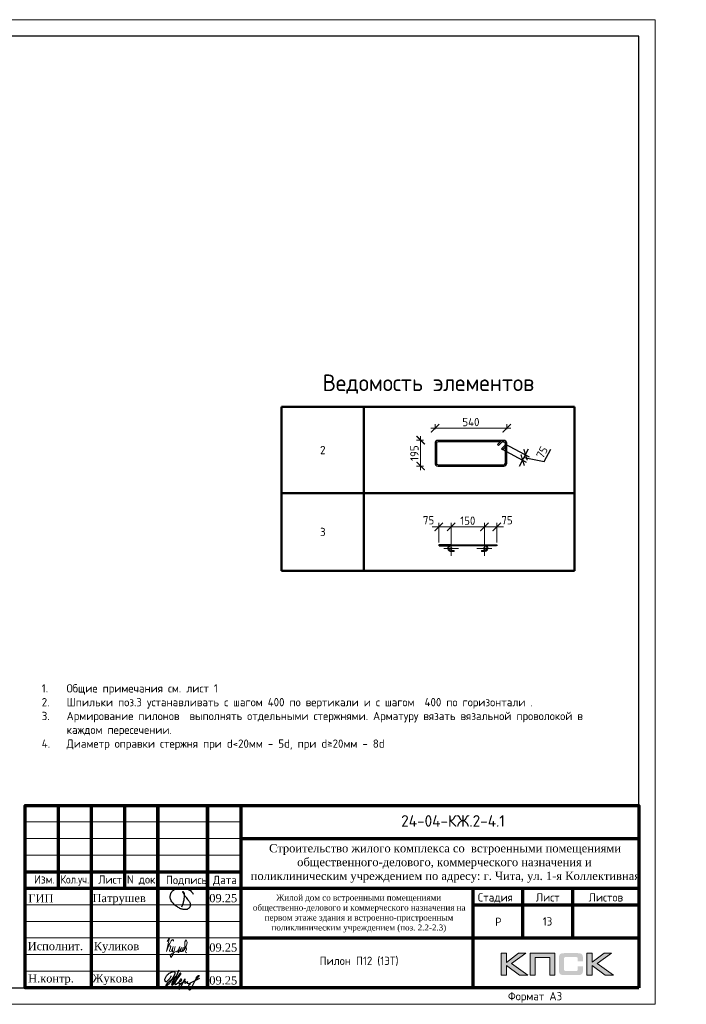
# Model space of a CAD drawing. Header units: millimetres. Extents: x 263826 to 1718326, y -423071 to 70137.
# Tile 449 of 486: x 1026820 to 1046923, y -140136 to -110436. Entities that reach past the tile are written whole.
import ezdxf
from ezdxf.enums import TextEntityAlignment as Align

# ---------------------------------------------------------------- set-up
doc = ezdxf.new("R2010")
doc.units = ezdxf.units.MM
doc.linetypes.add('CENTER2', pattern=[28.575, 19.05, -3.175, 3.175, -3.175])
doc.linetypes.add('GOST2.303 4', pattern=[7, 5, -2, 0])
for name, color, linetype in [('PDF7_Text', 7, 'Continuous'), ('PDF8_Text', 7, 'Continuous'), ('Рамка печать', 7, 'Continuous'), ('ТОЛСТЫЕ_ОСНОВНЫЕ', 6, 'Continuous')]:
    doc.layers.add(name, color=color, linetype=linetype)
for name, color, linetype, lineweight in [('Арм_шпильки', 143, 'Continuous', 18), ('Выноски', 20, 'Continuous', 20), ('Каркасы ригель', 3, 'Continuous', 0), ('Осевая', 10, 'CENTER2', 20), ('подоснова', 151, 'Continuous', 5), ('поз.', 2, 'Continuous', 25), ('размер', 1, 'Continuous', 25), ('РАЗМЕРЫ', 1, 'Continuous', 9), ('Рамка', 7, 'Continuous', 70), ('Текст', 7, 'Continuous', 25), ('ТОНКИЕ', 7, 'Continuous', 9)]:
    doc.layers.add(name, color=color, linetype=linetype, lineweight=lineweight)
doc.styles.add('GOST 2.304', font='CS_Gost2304.shx')
doc.styles.add('GOST-2.304_Type-B', font='GOST_Common.ttf')
doc.styles.add('PDF Times New Roman', font='times.ttf')
doc.styles.add('style1', font='GOST_Common.ttf', dxfattribs={"height": 500})
doc.styles.add('ГОСТ', font='GOST_Common.ttf')
doc.dimstyles.new('мой', dxfattribs={"dimscale": 100, "dimtxt": 2.5, "dimasz": 2.5, "dimexe": 1.25, "dimexo": 0.625, "dimtad": 1, "dimdec": 0, "dimtxsty": 'GOST-2.304_Type-B', "dimblk": 'ARCHTICK', "dimcen": 2.5, "dimdle": 2, "dimaunit": 1, "dimadec": 1, "dimazin": 2, "dimtfac": 1, "dimtdec": 0, "dimtmove": 1, "dimatfit": 3, "dimfxl": 1, "dimtfill": 1, "dimlwd": -1, "dimlwe": -1, "dimarcsym": 0})
doc.dimstyles.new('мой 25', dxfattribs={"dimscale": 100, "dimtxt": 2.5, "dimasz": 2.5, "dimexe": 1.25, "dimexo": 0.625, "dimtad": 1, "dimdec": 0, "dimlfac": 0.5, "dimtxsty": 'GOST-2.304_Type-B', "dimblk": 'ARCHTICK', "dimcen": 2.5, "dimdle": 1.25, "dimaunit": 1, "dimadec": 1, "dimazin": 2, "dimtfac": 1, "dimtdec": 0, "dimtmove": 1, "dimatfit": 3, "dimfxl": 6, "dimfxlon": 1, "dimtfill": 1, "dimlwd": -1, "dimlwe": -1, "dimarcsym": 0})
doc.dimstyles.new('СПДС', dxfattribs={"dimscale": 100, "dimtxt": 2.5, "dimasz": 2.5, "dimexe": 1.25, "dimexo": 0, "dimtad": 1, "dimdec": 0, "dimtxsty": 'GOST-2.304_Type-B', "dimblk": 'ARCHTICK', "dimcen": 2.5, "dimdle": 2, "dimadec": 0, "dimazin": 2, "dimtfac": 0.75, "dimtdec": 0, "dimtmove": 1, "dimatfit": 3, "dimfxl": 1, "dimtolj": 1, "dimarcsym": 1})

# ---------------------------------------------------------------- blocks, each defined once
blk = doc.blocks.new('11')
at = {"layer": 'Выноски'}
for p, q in [((47885, 66608), (47944, 66700)), ((47944, 66700), (47962, 66737)), ((47962, 66737), (47989, 66781)), ((47989, 66781), (48016, 66806)), ((48016, 66806), (48038, 66823)), ((48038, 66823), (48060, 66786)), ((48060, 66786), (48058, 66769))]:
    blk.add_line(p, q, dxfattribs=at)
blk.add_lwpolyline([(47863, 66761), (47937, 66865), (47843, 66458), (47885, 66564), (47905, 66616), (47954, 66628), (47979, 66606), (47957, 66539), (47937, 66487), (47947, 66458), (47991, 66470), (48051, 66611), (48041, 66569), (48023, 66505), (48023, 66448), (48065, 66448), (48090, 66529), (48110, 66608), (48043, 66369), (47972, 66275), (47954, 66344), (47991, 66389), (48078, 66431), (48142, 66470), (48154, 66441), (48204, 66512), (48246, 66606), (48209, 66455), (48204, 66418), (48295, 66574), (48265, 66463), (48265, 66455), (48312, 66453), (48342, 66529), (48347, 66584), (48337, 66465), (48349, 66453), (48401, 66569), (48443, 66616), (48461, 66678), (48466, 66727), (48436, 66811), (48399, 66754), (48399, 66618), (48389, 66549), (48374, 66507), (48416, 66564), (48441, 66576), (48451, 66524), (48433, 66482), (48419, 66453), (48424, 66428), (48458, 66421)], dxfattribs=at)
blk = doc.blocks.new('яяя')
at = {"lineweight": 30}
for points in [[(345424, 110432), (345425, 110410), (345424, 110397), (345417, 110379), (345406, 110350), (345390, 110319), (345357, 110275), (345310, 110221), (345265, 110176), (345198, 110110), (345161, 110077), (345133, 110066), (345116, 110066), (345102, 110075), (345090, 110091), (345082, 110115), (345074, 110146), (345066, 110182), (345064, 110206), (345067, 110234), (345077, 110278), (345095, 110320), (345114, 110361), (345134, 110395), (345159, 110428), (345195, 110469), (345228, 110506), (345284, 110560), (345331, 110595), (345379, 110625), (345435, 110648), (345486, 110670), (345532, 110686), (345573, 110696), (345605, 110698), (345621, 110695), (345635, 110687), (345648, 110671), (345656, 110649), (345659, 110625), (345659, 110583), (345656, 110553), (345647, 110523), (345635, 110489), (345387, 110033), (345349, 109985), (345311, 109948), (345247, 109889), (345209, 109858), (345192, 109844), (345180, 109837), (345157, 109833), (345150, 109835), (345140, 109842), (345135, 109856), (345138, 109881), (345148, 109892), (345183, 109930), (345267, 110024), (345343, 110105), (345455, 110213), (345617, 110343), (345775, 110456), (345811, 110526), (345838, 110607), (345890, 110740), (345902, 110771), (345698, 110295), (345672, 110226), (345626, 110132), (345572, 110032), (345518, 109953), (345481, 109918), (345497, 110001), (345567, 110147), (345655, 110301), (345760, 110442)], [(345481, 109918), (345476, 109896), (345475, 109874), (345485, 109861), (345506, 109866), (345539, 109891), (345632, 109983), (345968, 110450), (346022, 110527), (346029, 110560), (346027, 110579), (346026, 110590), (346010, 110605), (345993, 110609), (345975, 110601), (345962, 110584), (345954, 110562), (345857, 110421), (345783, 110292), (345741, 110183), (345701, 110079), (345665, 109985), (345660, 109952), (345666, 109929), (345669, 109915), (345682, 109910), (345702, 109914), (345735, 109941), (345846, 110007), (346065, 110160), (346075, 110193), (346070, 110217), (346066, 110236), (346052, 110241), (346030, 110241), (346007, 110228), (345978, 110203), (345960, 110164), (345892, 110010), (345895, 109986), (345904, 109966), (345925, 109964), (345969, 109968), (346045, 110000), (346218, 110114), (346261, 110154), (346280, 110184), (346282, 110210), (346278, 110225), (346263, 110229), (346241, 110222), (346220, 110198), (346162, 110049), (345989, 109904), (345932, 109849), (345906, 109805), (345891, 109739), (345890, 109690), (345899, 109652), (345924, 109647), (345956, 109655), (345980, 109674), (346058, 109838), (346158, 110046), (346261, 110098), (346314, 110120), (346292, 110079), (346269, 110036), (346261, 110008), (346267, 109998), (346293, 109998), (346363, 110039), (346445, 110095), (346421, 110068), (346414, 110040), (346407, 110011), (346416, 109990), (346466, 109972), (346509, 109977), (346574, 109984), (347172, 110293)], [(346586, 109971), (346543, 109917), (346509, 109873), (346489, 109825), (346475, 109767), (346472, 109710), (346478, 109675), (346485, 109641), (346501, 109621), (346517, 109602), (346542, 109589), (346568, 109592), (346605, 109620), (346680, 109731), (346736, 109842), (346865, 110115), (346962, 110290), (346969, 110318), (346979, 110360), (347013, 110403), (347056, 110434), (347091, 110450), (347109, 110450), (347121, 110434), (347115, 110405), (347072, 110355), (347012, 110307), (346924, 110222)]]:
    blk.add_lwpolyline(points, dxfattribs=at)
blk = doc.blocks.new('Патрушев')
at = {"color": 5, "lineweight": 25}
blk.add_lwpolyline([(58.5, -35.1), (59.7, -32), (60.2, -29.8), (60.5, -28.8), (60.8, -27.6), (61.1, -26.3), (61.4, -24.7), (61.6, -23), (61.8, -21.6), (61.8, -20.5), (61.7, -19.5), (61.5, -18.6), (61.3, -17.9), (61, -17.3), (60.6, -16.9), (60.5, -16.7), (60.4, -16.6), (60.3, -16.5), (60, -16.4), (59.7, -16.4), (59.6, -16.4), (59.4, -16.5), (59.3, -16.7), (59.3, -17), (59.4, -17.1), (61.8, -21), (63.1, -22.9), (63.7, -23.6), (64.5, -24.6), (65.5, -25.9), (66.4, -27.1), (66.9, -27.7), (67.4, -28.4), (67.7, -28.9), (68, -29.5), (68.4, -30.4), (68.7, -31), (68.8, -31.7), (68.9, -32.2), (68.9, -32.7), (68.9, -33.3), (68.8, -33.8), (68.6, -34.6), (68.3, -35.2), (67.9, -35.7), (67.6, -36.2), (66.9, -36.8), (66.4, -37.1), (65.9, -37.5), (65.3, -37.9), (64.8, -38.1), (64.1, -38.3), (63.6, -38.4), (62.5, -38.5), (61.6, -38.5), (60.9, -38.4), (60.1, -38.3), (59.3, -38), (58.4, -37.7), (57.7, -37.5), (56.6, -37.3), (55.9, -36.9), (54.9, -36.3), (53.8, -35.7), (53.1, -35.2), (52.2, -34.7), (51.3, -34.1), (50.1, -33.3), (49.1, -32.3), (48, -31.1), (47.1, -29.9), (46.1, -28.7), (45.2, -27.6), (44.7, -26.5), (44.3, -25.1), (44, -24.3), (44, -23.3), (43.9, -22.5), (44, -21.5), (44.2, -20.6), (44.5, -20), (44.7, -19.1), (45, -18.2), (45.5, -17.4), (45.8, -16.9), (46.4, -16.1), (47, -15.5), (47.8, -14.8), (48.6, -14.3), (49.4, -13.8), (50.5, -13.3), (51.6, -12.9), (52.7, -12.5), (54.2, -12.1), (55.4, -11.9), (56.9, -11.8), (58.3, -11.8), (59.6, -11.9), (61, -12.1), (62.7, -12.4), (64.5, -12.9), (66.2, -13.6), (67.6, -14.3), (68.9, -15.1), (70, -16.3), (71.1, -17.5), (71.7, -18.3), (72.3, -19.3)], dxfattribs=at)
blk = doc.blocks.new('штамп кж1.1')
at = {"layer": 'Рамка печать', "lineweight": 20}
h = blk.add_hatch(color=0, dxfattribs=at)
h.paths.add_polyline_path([(419458, -85094), (419234, -85094), (418867, -85370), (418867, -85094), (418712, -85094), (418712, -85757), (418867, -85757), (418867, -85466), (419264, -85757), (419512, -85757), (419019, -85406)])
h.paths.add_polyline_path([(419737, -85219), (420175, -85219), (420175, -85757), (420329, -85757), (420329, -85094), (420165, -85094), (419583, -85094), (419583, -85251), (419583, -85757), (419737, -85757)])
h.paths.add_polyline_path([(421451, -85091), (421295, -85091), (421295, -85754), (421451, -85754), (421451, -85462), (421847, -85754), (422095, -85754), (421602, -85403), (422041, -85091), (421818, -85091), (421451, -85367)])
blk.add_hatch(color=204, dxfattribs=at).paths.add_polyline_path([(421166, -85165), (421164, -85157), (421161, -85151), (421158, -85145), (421154, -85139), (421151, -85134), (421147, -85129), (421143, -85124), (421139, -85120), (421133, -85117), (421128, -85113), (421122, -85109), (421115, -85107), (421108, -85104), (421100, -85101), (421093, -85099), (421075, -85096), (421056, -85093), (421035, -85092), (421012, -85091), (420617, -85091), (420594, -85092), (420573, -85093), (420553, -85096), (420536, -85099), (420528, -85102), (420521, -85104), (420514, -85107), (420508, -85110), (420502, -85113), (420496, -85117), (420491, -85120), (420486, -85124), (420482, -85129), (420478, -85134), (420474, -85139), (420471, -85145), (420468, -85151), (420466, -85158), (420463, -85165), (420461, -85172), (420457, -85188), (420455, -85206), (420453, -85226), (420453, -85248), (420453, -85596), (420453, -85618), (420455, -85638), (420457, -85656), (420461, -85673), (420463, -85680), (420466, -85687), (420468, -85694), (420471, -85700), (420474, -85705), (420478, -85711), (420482, -85716), (420486, -85720), (420491, -85725), (420496, -85728), (420502, -85731), (420508, -85735), (420514, -85738), (420521, -85740), (420528, -85743), (420536, -85745), (420553, -85749), (420573, -85751), (420594, -85753), (420617, -85754), (421012, -85754), (421035, -85753), (421056, -85752), (421075, -85749), (421092, -85746), (421100, -85743), (421108, -85741), (421115, -85738), (421122, -85735), (421128, -85732), (421133, -85728), (421139, -85725), (421143, -85720), (421147, -85716), (421151, -85711), (421154, -85706), (421158, -85700), (421161, -85694), (421164, -85688), (421166, -85680), (421169, -85673), (421172, -85656), (421175, -85639), (421176, -85618), (421177, -85596), (421177, -85487), (421022, -85487), (421022, -85576), (421022, -85582), (421021, -85588), (421020, -85594), (421019, -85599), (421017, -85604), (421015, -85608), (421012, -85612), (421008, -85616), (421005, -85619), (421001, -85622), (420996, -85624), (420991, -85626), (420987, -85627), (420981, -85628), (420974, -85628), (420968, -85629), (420649, -85629), (420644, -85628), (420639, -85628), (420635, -85626), (420631, -85624), (420627, -85621), (420624, -85618), (420620, -85615), (420617, -85611), (420615, -85607), (420613, -85603), (420611, -85598), (420609, -85593), (420607, -85584), (420607, -85574), (420607, -85256), (420607, -85250), (420607, -85245), (420609, -85240), (420610, -85235), (420611, -85231), (420613, -85228), (420616, -85225), (420619, -85221), (420622, -85218), (420626, -85216), (420630, -85214), (420634, -85212), (420639, -85211), (420643, -85210), (420649, -85210), (420654, -85210), (420968, -85210), (420974, -85210), (420981, -85210), (420986, -85212), (420991, -85213), (420996, -85215), (421000, -85217), (421004, -85220), (421008, -85223), (421011, -85227), (421014, -85231), (421017, -85235), (421019, -85240), (421020, -85245), (421021, -85250), (421022, -85257), (421022, -85263), (421022, -85336), (421177, -85336), (421177, -85248), (421176, -85226), (421175, -85206), (421172, -85188), (421168, -85172)])
at = {"layer": 'Рамка', "color": 7}
for p, q in [((405358, -83134), (405358, -80634)), ((407358, -83134), (407358, -80634)), ((410858, -81634), (422858, -81634)), ((404358, -82634), (410858, -82634)), ((404358, -83134), (422858, -83134)), ((419358, -83134), (419358, -84634)), ((420858, -83134), (420858, -84634)), ((417858, -83634), (422858, -83634)), ((417858, -83634), (422858, -83634)), ((410858, -84634), (422858, -84634))]:
    blk.add_line(p, q, dxfattribs=at)
at = {"layer": 'Рамка'}
for p, q in [((406358, -86134), (406358, -80634)), ((408358, -86134), (408358, -80634)), ((408358, -80634), (408358, -86134)), ((409858, -80634), (409858, -86134)), ((409858, -86134), (409858, -80634)), ((410858, -80634), (410858, -86134)), ((417858, -83134), (417858, -86134))]:
    blk.add_line(p, q, dxfattribs=at)
at = {"layer": 'Рамка', "color": 7, "lineweight": 15}
for p, q in [((404358, -81134), (410858, -81134)), ((404358, -81634), (410858, -81634)), ((404358, -82134), (410858, -82134)), ((404358, -83634), (410858, -83634)), ((404358, -84134), (410858, -84134)), ((404358, -84634), (410858, -84634)), ((404358, -85134), (410858, -85134)), ((404358, -85634), (410858, -85634))]:
    blk.add_line(p, q, dxfattribs=at)
at = {"layer": 'Рамка'}
blk.add_lwpolyline([(422858, -86134), (404358, -86134), (404358, -80634), (422858, -80634)], close=True, dxfattribs=at)
at = {"layer": 'Рамка печать', "color": 0, "lineweight": 20}
for points in [[(418712, -85757), (418712, -85094), (418867, -85094), (418867, -85370), (419234, -85094), (419458, -85094), (419019, -85406), (419512, -85757), (419264, -85757), (418867, -85466), (418867, -85757), (418712, -85757)], [(419737, -85757), (419737, -85219), (420175, -85219), (420175, -85757), (420329, -85757), (420329, -85094), (420165, -85094), (419583, -85094), (419583, -85251), (419583, -85757), (419737, -85757)], [(421295, -85754), (421295, -85091), (421451, -85091), (421451, -85367), (421818, -85091), (422041, -85091), (421602, -85403), (422095, -85754), (421847, -85754), (421451, -85462), (421451, -85754), (421295, -85754)]]:
    blk.add_lwpolyline(points, close=True, dxfattribs=at)
at = {"color": 5, "xscale": 24.5, "yscale": 24.5, "zscale": 24.5}
blk.add_blockref('Патрушев', (407651, -82836), dxfattribs=at)
at = {"color": 2, "lineweight": 60, "xscale": 0.5, "yscale": 0.5, "zscale": 0.5}
blk.add_blockref('яяя', (236038, -140993), dxfattribs=at)
at = {"layer": 'Выноски', "color": 0}
blk.add_blockref('11', (360773, -151499), dxfattribs=at)
at = {"layer": 'PDF7_Text', "insert": (410912, -84467), "char_height": 180, "width": 6881.02, "attachment_point": 7, "style": 'PDF Times New Roman'}
blk.add_mtext('\\pi1015.18152;Жилой дом со встроенными помещениями \\P\\pi311.27381;общественно-делового и коммерческого назначения на \\P\\pi667.38051;первом этаже здания и встроенно-пристроенным \\P\\pi874.76335;поликлиническим учреждением (поз. 2.2-2.3)', dxfattribs=at)
at = {"layer": 'PDF7_Text', "char_height": 248, "attachment_point": 7, "style": 'PDF Times New Roman'}
for s, insert in [('Патрушев', (406387, -83634)), ('09.25', (409908, -83561)), ('09.25', (409908, -85050)), ('Жукова', (406381, -86056)), ('09.25', (409908, -86042))]:
    blk.add_mtext(s, dxfattribs=dict(at, insert=insert))
at = {"layer": 'PDF7_Text', "insert": (406426, -85084), "char_height": 247.95, "attachment_point": 7, "style": 'PDF Times New Roman'}
blk.add_mtext_dynamic_manual_height_columns('{\\C256;Куликов}', width=2000, gutter_width=1250, heights=[0], dxfattribs=at)
at = {"layer": 'PDF8_Text', "char_height": 248, "attachment_point": 7, "style": 'PDF Times New Roman'}
for s, insert in [('ГИП', (404451, -83561)), ('Исполнит.', (404432, -85007)), ('Н.контр.', (404445, -86056))]:
    blk.add_mtext(s, dxfattribs=dict(at, insert=insert))
at = {"layer": 'Текст', "color": 7, "style": 'ГОСТ'}
blk.add_text('24-04-КЖ.2-4.1', height=350, dxfattribs=at).set_placement((417259, -81103), align=Align.MIDDLE_CENTER)
for s, p in [('Изм.', (404622, -82993)), ('Лист', (406561, -82996)), ('N док.', (407423, -82993)), ('Подпись', (408601, -83008)), ('Дата', (410023, -83008)), ('Стадия', (418009, -83534)), ('Лист', (419758, -83534)), ('Листов', (421350, -83534)), ('Р', (418530, -84272))]:
    blk.add_text(s, height=250, dxfattribs=at).set_placement(p)
at = {"layer": 'Текст', "color": 7, "style": 'ГОСТ', "width": 0.9}
blk.add_text('Кол.уч.', height=250, dxfattribs=at).set_placement((405423, -82992))
at = {"layer": 'Текст', "color": 7, "insert": (411117, -81801), "char_height": 250, "attachment_point": 1, "style": 'ГОСТ'}
blk.add_mtext_dynamic_manual_height_columns('\\pi594.35517;{\\fTimes New Roman|b0|i0|c204|p18;\\C256;Строительство жилого комплекса со  встроенными помещениями \\P\\pi1441.86779;общественного-делового, коммерческого назначения и \\P\\pi41.3631;поликлиническим учреждением по адресу: г. Чита, ул. 1-я Коллективная}', width=11543.07, gutter_width=12.5, heights=[0], dxfattribs=at)
blk = doc.blocks.new('*T2553')
at = {"layer": 'Выноски', "color": 0, "linetype": 'ByBlock', "lineweight": 50, "transparency": 16777216}
for p, q in [((0, 0), (8834, 0)), ((0, 0), (0, -4943)), ((2484, 0), (2484, -4943)), ((8834, 0), (8834, -4943)), ((0, -2606), (8834, -2606)), ((0, -4943), (8834, -4943))]:
    blk.add_line(p, q, dxfattribs=at)
at = {"layer": 'Выноски', "color": 0, "transparency": 16777216, "char_height": 250, "width": 2183.67, "attachment_point": 5, "style": 'GOST-2.304_Type-B'}
for s, insert in [('2', (1242, -1303)), ('3', (1242, -3774))]:
    blk.add_mtext(s, dxfattribs=dict(at, insert=insert))
blk = doc.blocks.new('*U57')
for p, q in [((-8, 0), (-7, 7.2)), ((-7, -7.2), (-8, 0)), ((-7, 7.2), (-4.2, 14)), ((-4.2, 14), (0.2, 19.8)), ((0.2, 19.8), (6, 24.2)), ((6, 24.2), (12.8, 27)), ((12.8, 27), (20, 28)), ((44, 28), (20, 28)), ((20, 20), (44, 20)), ((44, 20), (44, 28)), ((262.7, 28), (286.7, 28)), ((262.7, 20), (262.7, 28)), ((286.7, 20), (262.7, 20)), ((293.9, 27), (286.7, 28)), ((300.7, 24.2), (293.9, 27)), ((306.5, 19.8), (300.7, 24.2)), ((310.9, 14), (306.5, 19.8)), ((313.7, 7.2), (310.9, 14)), ((314.7, 0), (313.7, 7.2)), ((-4.2, -14), (-7, -7.2)), ((0.2, -19.8), (-4.2, -14)), ((6, -24.2), (0.2, -19.8)), ((12.8, -27), (6, -24.2)), ((20, -28), (12.8, -27)), ((20, -28), (286.7, -28)), ((286.7, -28), (293.9, -27)), ((293.9, -27), (300.7, -24.2)), ((300.7, -24.2), (306.5, -19.8)), ((306.5, -19.8), (310.9, -14)), ((310.9, -14), (313.7, -7.2)), ((313.7, -7.2), (314.7, 0))]:
    blk.add_line(p, q)
at = {"color": 0, "linetype": 'ByBlock', "lineweight": -2}
for p, q in [((0, 0), (0.7, 5.2)), ((0.7, 5.2), (2.7, 10)), ((2.7, 10), (5.9, 14.1)), ((5.9, 14.1), (10, 17.3)), ((10, 17.3), (14.8, 19.3)), ((14.8, 19.3), (20, 20)), ((291.8, 19.3), (286.7, 20)), ((296.7, 17.3), (291.8, 19.3)), ((300.8, 14.1), (296.7, 17.3)), ((304, 10), (300.8, 14.1)), ((306, 5.2), (304, 10)), ((306.7, 0), (306, 5.2)), ((0.7, -5.2), (0, 0)), ((2.7, -10), (0.7, -5.2)), ((5.9, -14.1), (2.7, -10)), ((10, -17.3), (5.9, -14.1)), ((14.8, -19.3), (10, -17.3)), ((20, -20), (14.8, -19.3)), ((20, -20), (286.7, -20)), ((286.7, -20), (291.8, -19.3)), ((291.8, -19.3), (296.7, -17.3)), ((296.7, -17.3), (300.8, -14.1)), ((300.8, -14.1), (304, -10)), ((304, -10), (306, -5.2)), ((306, -5.2), (306.7, 0))]:
    blk.add_line(p, q, dxfattribs=at)
at = {"style": 'GOST 2.304', "oblique": 15, "flags": 9}
for tag, p in [('ДИАМЕТР', (117.8, -62.2)), ('ДЛИНА', (118.1, -72.5)), ('ПОЗИЦИЯ', (118, -56.6)), ('КЛАСС', (118, -67.8)), ('МАССА', (118.7, -78.2))]:
    blk.add_attdef(tag, p, '', height=2.5, dxfattribs=at)
blk = doc.blocks.new('_ArchTick')
at = {"color": 0, "linetype": 'ByBlock', "const_width": 0.15}
blk.add_lwpolyline([(-0.5, -0.5), (0.5, 0.5)], dxfattribs=at)
blk = doc.blocks.new('*D2554')
at = {"layer": 'DEFPOINTS', "color": 0, "transparency": 16777216}
for p in [(1040833, -125735), (1039833, -126273), (1040833, -126272)]:
    blk.add_point(p, dxfattribs=at)
at = {"layer": 'РАЗМЕРЫ', "color": 0, "linetype": 'Continuous', "transparency": 16777216}
for p, q in [((1039833, -126210), (1039833, -125610)), ((1040833, -126209), (1040833, -125610)), ((1039633, -125735), (1041033, -125735))]:
    blk.add_line(p, q, dxfattribs=at)
at = {"layer": 'РАЗМЕРЫ', "color": 0, "transparency": 16777216, "xscale": 250, "yscale": 250, "zscale": 250, "rotation": 180}
blk.add_blockref('_ArchTick', (1039833, -125735), dxfattribs=at)
at = {"layer": 'РАЗМЕРЫ', "color": 0, "transparency": 16777216, "xscale": 250, "yscale": 250, "zscale": 250}
blk.add_blockref('_ArchTick', (1040833, -125735), dxfattribs=at)
at = {"layer": 'РАЗМЕРЫ', "color": 0, "lineweight": 0, "transparency": 16777216, "insert": (1040333, -125548), "char_height": 250, "attachment_point": 5, "style": 'GOST-2.304_Type-B', "bg_fill": 3, "box_fill_scale": 1.1, "bg_fill_color": 256, "bg_fill_true_color": 13158600, "bg_fill_transparency": 0}
blk.add_mtext('150', dxfattribs=at)
blk = doc.blocks.new('*D2565')
at = {"layer": 'DEFPOINTS', "color": 0, "transparency": 16777216}
for p in [(1039457, -126272), (1039833, -126273)]:
    blk.add_point(p, dxfattribs=at)
at = {"layer": 'РАЗМЕРЫ', "color": 0, "linetype": 'Continuous', "transparency": 16777216}
for p, q in [((1039457, -126209), (1039457, -125610)), ((1039833, -126210), (1039833, -125610)), ((1040033, -125735), (1039257, -125735))]:
    blk.add_line(p, q, dxfattribs=at)
at = {"layer": 'РАЗМЕРЫ', "color": 0, "transparency": 16777216, "xscale": 250, "yscale": 250, "zscale": 250}
blk.add_blockref('_ArchTick', (1039833, -125735), dxfattribs=at)
at = {"layer": 'РАЗМЕРЫ', "color": 0, "lineweight": 0, "transparency": 16777216, "insert": (1039150, -125534), "char_height": 250, "attachment_point": 5, "style": 'GOST-2.304_Type-B', "bg_fill": 3, "box_fill_scale": 1.1, "bg_fill_color": 256, "bg_fill_true_color": 13158600, "bg_fill_transparency": 0}
blk.add_mtext('75', dxfattribs=at)
at = {"layer": 'DEFPOINTS', "color": 0, "transparency": 16777216}
blk.add_point((1039457, -125735), dxfattribs=at)
at = {"layer": 'РАЗМЕРЫ', "color": 0, "transparency": 16777216, "xscale": 250, "yscale": 250, "zscale": 250, "rotation": 180}
blk.add_blockref('_ArchTick', (1039457, -125735), dxfattribs=at)
blk = doc.blocks.new('*D2566')
at = {"layer": 'DEFPOINTS', "color": 0, "transparency": 16777216}
for p in [(1040833, -126273), (1041209, -126272)]:
    blk.add_point(p, dxfattribs=at)
at = {"layer": 'РАЗМЕРЫ', "color": 0, "linetype": 'Continuous', "transparency": 16777216}
for p, q in [((1040833, -126210), (1040833, -125610)), ((1041209, -126209), (1041209, -125610)), ((1040633, -125735), (1041409, -125735))]:
    blk.add_line(p, q, dxfattribs=at)
at = {"layer": 'РАЗМЕРЫ', "color": 0, "transparency": 16777216, "xscale": 250, "yscale": 250, "zscale": 250, "rotation": 180}
blk.add_blockref('_ArchTick', (1040833, -125735), dxfattribs=at)
at = {"layer": 'РАЗМЕРЫ', "color": 0, "lineweight": 0, "transparency": 16777216, "insert": (1041516, -125534), "char_height": 250, "attachment_point": 5, "style": 'GOST-2.304_Type-B', "bg_fill": 3, "box_fill_scale": 1.1, "bg_fill_color": 256, "bg_fill_true_color": 13158600, "bg_fill_transparency": 0}
blk.add_mtext('75', dxfattribs=at)
at = {"layer": 'DEFPOINTS', "color": 0, "transparency": 16777216}
blk.add_point((1041209, -125735), dxfattribs=at)
at = {"layer": 'РАЗМЕРЫ', "color": 0, "transparency": 16777216, "xscale": 250, "yscale": 250, "zscale": 250}
blk.add_blockref('_ArchTick', (1041209, -125735), dxfattribs=at)
blk = doc.blocks.new('*U46')
at = {"layer": 'ТОЛСТЫЕ_ОСНОВНЫЕ'}
for p, q in [((8, 5), (8, 90)), ((8, 90), (20, 90)), ((13, 5), (13, 90)), ((8, 65), (20, 65)), ((8, 30), (20, 30)), ((20, 5), (8, 5))]:
    blk.add_line(p, q, dxfattribs=at)
at = {"layer": 'ТОЛСТЫЕ_ОСНОВНЫЕ', "color": 6}
blk.add_lwpolyline([(20, 5), (415, 5), (415, 292), (20, 292)], close=True, dxfattribs=at)
at = {"layer": 'ТОНКИЕ'}
blk.add_lwpolyline([(0, 0), (420, 0), (420, 297), (0, 297)], close=True, dxfattribs=at)
at = {"layer": 'Текст', "style": 'style1'}
for s, p in [('Взам.инв.№', (10.5, 77.5)), ('Подпись и дата', (10.5, 47.5)), ('Инв.№ подл.', (10.5, 17.5))]:
    blk.add_text(s, height=3, rotation=90, dxfattribs=at).set_placement(p, align=Align.MIDDLE)
blk.add_text('Формат А3', height=2.5, dxfattribs=at).set_placement((375.57, 1.2))
blk = doc.blocks.new('*T2558')
at = {"layer": 'Каркасы ригель', "color": 0, "linetype": 'ByBlock', "lineweight": -2, "transparency": 16777216}
for p, q in [((0, 0), (1500, 0)), ((0, -1000), (1500, -1000))]:
    blk.add_line(p, q, dxfattribs=at)
at = {"layer": 'Каркасы ригель', "color": 0, "linetype": 'ByBlock', "lineweight": 50, "transparency": 16777216}
for p, q in [((0, 0), (0, -1000)), ((1500, 0), (1500, -1000))]:
    blk.add_line(p, q, dxfattribs=at)
at = {"layer": 'Каркасы ригель', "color": 0, "linetype": 'Continuous', "lineweight": 0, "transparency": 16777216, "insert": (750, -500), "char_height": 250, "width": 1000, "attachment_point": 5, "style": 'ГОСТ'}
blk.add_mtext('13', dxfattribs=at)
blk = doc.blocks.new('*U2533')
at = {"color": 0, "linetype": 'ByBlock', "lineweight": -2}
for p, q in [((162.8, 535.9), (12.5, 535.9)), ((162.8, 525.9), (12.5, 525.9)), ((38.8, 525.9), (60.9, 503.8)), ((-10, 513.4), (-10, 12.5)), ((-10, 506.4), (-10, 513.4)), ((22, 465), (-3.4, 490.5)), ((0, 506.4), (0, 513.4)), ((0, 487.1), (0, 12.5)), ((3.7, 497.5), (29.1, 472.1)), ((29.1, 472.1), (22, 465)), ((53.8, 496.8), (28.3, 522.2)), ((60.9, 503.8), (53.8, 496.8)), ((175.3, 12.5), (175.3, 513.4)), ((185.3, 12.5), (185.3, 513.4)), ((12.5, 0), (162.8, 0)), ((12.5, -10), (162.8, -10))]:
    blk.add_line(p, q, dxfattribs=at)
for centre, radius, start, end in [((12.5, 513.4), 22.5, 90, 180), ((12.5, 513.4), 12.5, 90, 180), ((19.5, 513.4), 12.5, 45, 90), ((162.8, 513.4), 22.5, 0, 90), ((162.8, 513.4), 12.5, 0, 90), ((12.5, 506.4), 22.5, 180, 225), ((12.5, 506.4), 12.5, 180, 225), ((12.5, 12.5), 22.5, 180, 270), ((12.5, 12.5), 12.5, 180, 270), ((162.8, 12.5), 12.5, 270, 0), ((162.8, 12.5), 22.5, 270, 0)]:
    blk.add_arc(centre, radius, start, end, dxfattribs=at)
at = {"style": 'GOST 2.304', "oblique": 15, "flags": 9}
for tag, p in [('ДИАМЕТР', (-52.8, -63)), ('КЛАСС', (-53, -68.7)), ('ДЛИНА', (-52.5, -73.8)), ('ПОЗИЦИЯ', (-52.3, -58)), ('МАССА', (-52.3, -78.3))]:
    blk.add_attdef(tag, p, '', height=2.5, dxfattribs=at)
blk = doc.blocks.new('*D2552')
at = {"layer": 'DEFPOINTS', "color": 0, "lineweight": 0, "transparency": 16777216}
for p in [(1039719, -123119, 3100), (1039719, -123899, 3100)]:
    blk.add_point(p, dxfattribs=at)
at = {"layer": 'РАЗМЕРЫ', "color": 0, "linetype": 'Continuous', "transparency": 16777216}
for p, q in [((1038996, -123119), (1038787, -123119)), ((1038912, -124024), (1038912, -122994)), ((1038996, -123899), (1038787, -123899))]:
    blk.add_line(p, q, dxfattribs=at)
at = {"layer": 'РАЗМЕРЫ', "color": 0, "transparency": 16777216, "xscale": 250, "yscale": 250, "zscale": 250}
for p, rotation in [((1038912, -123119), 90), ((1038912, -123899), 270)]:
    blk.add_blockref('_ArchTick', p, dxfattribs=dict(at, rotation=rotation))
at = {"layer": 'РАЗМЕРЫ', "color": 0, "lineweight": 0, "transparency": 16777216, "insert": (1038724, -123509), "char_height": 250, "attachment_point": 5, "rotation": 90, "style": 'GOST-2.304_Type-B', "bg_fill": 3, "box_fill_scale": 1.1, "bg_fill_color": 256, "bg_fill_true_color": 13158600, "bg_fill_transparency": 0}
blk.add_mtext('195', dxfattribs=at)
at = {"layer": 'DEFPOINTS', "color": 0, "lineweight": 0, "transparency": 16777216}
blk.add_point((1038912, -123119), dxfattribs=at)
blk = doc.blocks.new('*D2577')
at = {"layer": 'DEFPOINTS', "color": 0, "lineweight": 0, "transparency": 16777216}
for p in [(1041508, -122760), (1039346, -123295, 3100), (1041508, -123295, 3100)]:
    blk.add_point(p, dxfattribs=at)
at = {"layer": 'РАЗМЕРЫ', "color": 0, "linetype": 'Continuous', "transparency": 16777216}
for p, q in [((1039346, -122786), (1039346, -122635)), ((1041508, -122786), (1041508, -122635)), ((1039221, -122760), (1041633, -122760))]:
    blk.add_line(p, q, dxfattribs=at)
at = {"layer": 'РАЗМЕРЫ', "color": 0, "transparency": 16777216, "xscale": 250, "yscale": 250, "zscale": 250, "rotation": 180}
blk.add_blockref('_ArchTick', (1039346, -122760), dxfattribs=at)
at = {"layer": 'РАЗМЕРЫ', "color": 0, "transparency": 16777216, "xscale": 250, "yscale": 250, "zscale": 250}
blk.add_blockref('_ArchTick', (1041508, -122760), dxfattribs=at)
at = {"layer": 'РАЗМЕРЫ', "color": 0, "lineweight": 0, "transparency": 16777216, "insert": (1040427, -122573), "char_height": 250, "attachment_point": 5, "style": 'GOST-2.304_Type-B', "bg_fill": 3, "box_fill_scale": 1.1, "bg_fill_color": 256, "bg_fill_true_color": 13158600, "bg_fill_transparency": 0}
blk.add_mtext('540', dxfattribs=at)
blk = doc.blocks.new('*D3812')
at = {"color": 0, "lineweight": -2, "transparency": 16777216}
for p, q in [((1041454, -123228), (1042184, -123617)), ((1041367, -123392), (1042097, -123781)), ((1041893, -123899), (1042168, -123382)), ((1042638, -123762), (1042838, -123388)), ((1042030, -123640), (1042638, -123762))]:
    blk.add_line(p, q, dxfattribs=at)
at = {"layer": 'DEFPOINTS', "color": 0, "lineweight": 0, "transparency": 16777216}
for p in [(1041454, -123228, 3100), (1041367, -123392, 3100), (1042074, -123558)]:
    blk.add_point(p, dxfattribs=at)
at = {"color": 0, "lineweight": -2, "transparency": 16777216, "xscale": 250, "yscale": 250, "zscale": 250}
for p, rotation in [((1041987, -123722), 241.9445432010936), ((1042074, -123558), 61.94454320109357)]:
    blk.add_blockref('_ArchTick', p, dxfattribs=dict(at, rotation=rotation))
at = {"color": 0, "lineweight": 0, "transparency": 16777216, "insert": (1042572, -123487), "char_height": 250, "attachment_point": 5, "rotation": 61.9445, "style": 'GOST-2.304_Type-B'}
blk.add_mtext('\\A1;75', dxfattribs=at)

msp = doc.modelspace()

# ---------------------------------------------------------------- block references
for name, p in [('*T2553', (1034719.14344, -122113.71665, 6200)), ('*T2558', (1041987.45303, -137135.90437, 6200))]:
    msp.add_blockref(name, p)
at = {"lineweight": 30, "xscale": 3.959999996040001, "yscale": 3.959999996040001, "zscale": 3.959999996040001, "rotation": 269.9999999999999}
msp.add_blockref('*U2533', (1039386.0185, -123164.9084, 6200), dxfattribs=at)
at = {"layer": 'Арм_шпильки', "color": 3, "xscale": 3.75, "yscale": 3.75, "zscale": 3.75, "rotation": 180}
msp.add_blockref('*U57', (1040908.06591, -126376.83821, 6200), dxfattribs=at)
at = {"layer": 'размер'}
for p in [(251949.41622, -53568.49652, 3100), (386772.76955, -53568.49652, 3100), (522893.71601, -53537.24258), (622629.12858, -53501.68302, 6200), (296861.80983, -53769.4628, 3100), (341774.20345, -53769.4628, 3100), (433578.08002, -53769.4628, 3100), (477895.14991, -53738.20886), (572761.4223, -53769.4628, 3100)]:
    msp.add_blockref('штамп кж1.1', p, dxfattribs=at)

# ---------------------------------------------------------------- texts
at = {"ltscale": 100, "char_height": 250, "width": 17398.1240905, "attachment_point": 1, "style": 'GOST-2.304_Type-B'}
for s, insert in [('\\pi-750,l750,t750,5000;1.^IОбщие примечания см. лист 1\\P2.^IШпильки поз.3 устанавливать с шагом 400 по вертикали и с шагом  400 по горизонтали .\\P3.^IАрмирование пилонов  выполнять отдельными стержнями. Арматуру вязать вязальной проволокой в каждом пересечении.\\P{\\C7;4.^IДиаметр оправки стержня при d<20мм - 5d, при d≥20мм - 8d}', (927749.63121, -130516.14408)), ('\\pi-750,l750,t750,5000;1.^IОбщие примечания см. лист 1\\P2.^IШпильки поз.3 устанавливать с шагом 400 по вертикали и с шагом  400 по горизонтали .\\P3.^IАрмирование пилонов  выполнять отдельными стержнями. Арматуру вязать вязальной проволокой в каждом пересечении.\\P{\\C7;4.^IДиаметр оправки стержня при d<20мм - 5d, при d≥20мм - 8d}', (1027485.04377, -130480.58453, 6200)), ('\\pi-750,l750,t750,5000;1.^IОбщие примечания см. лист 1\\P2.^IШпильки поз.3 устанавливать с шагом 400 по вертикали и с шагом  400 по горизонтали .\\P3.^IАрмирование пилонов  выполнять отдельными стержнями. Арматуру вязать вязальной проволокой в каждом пересечении.\\P{\\C7;4.^IДиаметр оправки стержня при d<20мм - 5d, при d≥20мм - 8d}', (838433.99521, -130748.36431, 3100)), ('\\pi-750,l750,t750,5000;1.^IОбщие примечания см. лист 1\\P2.^IШпильки поз.3 устанавливать с шагом 400 по вертикали и с шагом  400 по горизонтали .\\P3.^IАрмирование пилонов  выполнять отдельными стержнями. Арматуру вязать вязальной проволокой в каждом пересечении.\\P{\\C7;4.^IДиаметр оправки стержня при d<20мм - 5d, при d≥20мм - 8d}', (977617.33749, -130748.36431, 3100)), ('\\pi-750,l750,t750,5000;1.^IОбщие примечания см. лист 1\\P2.^IШпильки поз.3 устанавливать с шагом 400 по вертикали и с шагом  400 по горизонтали.\\P3.^IАрмирование пилонов  выполнять отдельными стержнями. Арматуру вязать вязальной проволокой в каждом пересечении.', (882008.30767, -132467.30565))]:
    msp.add_mtext(s, dxfattribs=dict(at, insert=insert))
at = {"layer": 'РАЗМЕРЫ', "insert": (1039144.65796, -121428.01238, 6200), "char_height": 500, "attachment_point": 5, "style": 'GOST-2.304_Type-B'}
msp.add_mtext_dynamic_manual_height_columns('{\\C0;Ведомость элементов}', width=15225.2271462, gutter_width=15, heights=[0], dxfattribs=at)
at = {"layer": 'Текст', "color": 7, "char_height": 250, "attachment_point": 1, "style": 'ГОСТ'}
for s, heights, insert in [('\\pi3500;\\P\\pi2444.69697;Общие данные{\\H1.83333x; }', [1500], (448515.39525, -137998.86693)), ('\\pi3500;{\\C256;\\P\\pi2464.39394;Пилон П1 (1ЭТ)}', [1500], (527547.93827, -138202.71786, 3100)), ('\\pi3500;{\\C256;\\P\\pi2439.39394;Пилон П2 (1ЭТ)}', [1500], (572654.78314, -138202.71786, 3100)), ('\\pi3500;{\\C256;\\P\\pi2482.19697;Пилон П3(1ЭТ)}', [1500], (617761.62801, -138202.71786, 3100)), ('\\pi3500;{\\C256;\\P\\pi2469.69697;Пилон П4(1ЭТ)}', [1500], (662807.74067, -138202.71786, 3100)), ('\\pi3500;{\\C256;\\P\\pi2439.39394;Пилон П7 (1ЭТ)}', [1500], (797631.09401, -138202.71786, 3100)), ('\\pi3500;{\\C256;\\P\\pi2376.89394;Пилон П10 (1ЭТ)}', [1500], (933752.04047, -138171.46392)), ('\\pi3500;{\\C256;\\P\\pi2376.89394;Пилон П12 (1ЭТ) }', [1509.18389], (1033487.45303, -138282.16753, 6200)), ('\\pi3500;{\\C256;\\P\\pi2439.39394;Пилон П5 (1ЭТ) }', [1500], (707720.13429, -138549.9473, 3100)), ('\\pi3500;{\\C256;\\P\\pi2439.39394;Пилон П6 (1ЭТ) }', [1500], (752632.5279, -138549.9473, 3100)), ('\\pi3500;{\\C256;\\P\\pi2439.39394;Пилон П8 (1ЭТ) }', [1500], (844436.40447, -138549.9473, 3100)), ('\\pi3500;{\\C256;\\P\\pi2439.39394;Пилон П9 (1ЭТ) }', [1500], (888753.47436, -138372.43021)), ('\\pi3500;{\\C256;\\P\\pi2401.89394;Пилон П11 (1ЭТ) }', [1500], (983619.74675, -138549.9473, 3100))]:
    msp.add_mtext_dynamic_manual_height_columns(s, width=7000, gutter_width=12.5, heights=heights, dxfattribs=dict(at, insert=insert))

# ---------------------------------------------------------------- next in the draw order: dimensions: what is measured, and where the dimension line sits
at = {"layer": 'РАЗМЕРЫ', "color": 146, "lineweight": 0, "true_color": 0x006272}
dim = msp.add_linear_dim(base=(1040833.06591, -125735.307, 6200), p1=(1039833.09454, -126272.59443, 6200), p2=(1040833.06591, -126271.83821, 6200), text='150', dimstyle='мой', dxfattribs=at)
dim.commit()
dim.dimension.update_dxf_attribs({"geometry": '*D2554', "text_midpoint": (1040333.08023, -125547.807, 6200)})

# ---------------------------------------------------------------- next in the draw order: linework, layer by layer
at = {"layer": 'поз.', "linetype": 'GOST2.303 4', "ltscale": 0.4, "elevation": 6200}
for points in [[(1039833.06591, -126271.83821), (1039457.06591, -126271.83821), (1039457.06591, -126301.83821), (1039831.78814, -126302.00643)], [(1040833.06591, -126271.83821), (1041209.06591, -126271.83821), (1041209.06591, -126301.83821), (1040834.34368, -126302.00643)]]:
    msp.add_lwpolyline(points, dxfattribs=at)

# ---------------------------------------------------------------- next in the draw order: dimensions: what is measured, and where the dimension line sits
at = {"layer": 'РАЗМЕРЫ', "color": 146, "lineweight": 0}
dim = msp.add_linear_dim(base=(1039457.06591, -125735.307, 6200), p1=(1039833.09454, -126272.59443, 6200), p2=(1039457.06591, -126271.83821, 6200), text='75', dimstyle='мой', dxfattribs=at)
dim.commit()
dim.dimension.update_dxf_attribs({"geometry": '*D2565', "text_midpoint": (1039150.22249, -125721.05521, 6200), "dimtype": 160})
dim = msp.add_linear_dim(base=(1041209.06591, -125735.307, 6200), p1=(1040833.03727, -126272.59443, 6200), p2=(1041209.06591, -126271.83821, 6200), angle=180, text='75', dimstyle='мой', dxfattribs=at)
dim.commit()
dim.dimension.update_dxf_attribs({"geometry": '*D2566', "text_midpoint": (1041515.90932, -125721.05521, 6200), "dimtype": 160})

# ---------------------------------------------------------------- next in the draw order: linework, layer by layer
at = {"layer": 'Осевая', "ltscale": 0.1}
for p, q in [((1039833.09454, -126164.32321, 6200), (1039833.09454, -126612.59221, 6200)), ((1040833.03727, -126164.32321, 6200), (1040833.03727, -126612.59221, 6200)), ((1040057.22905, -126388.45771, 6200), (1039608.96004, -126388.45771, 6200)), ((1041057.17178, -126388.45771, 6200), (1040608.90277, -126388.45771, 6200))]:
    msp.add_line(p, q, dxfattribs=at)
at = {"layer": 'подоснова'}
for centre in [(1039833.09454, -126388.45771, 6200), (1040833.03727, -126388.45771, 6200)]:
    msp.add_circle(centre, 31.98713, dxfattribs=at)

# ---------------------------------------------------------------- next in the draw order: block references
at = {"xscale": 100, "yscale": 100, "zscale": 100}
msp.add_blockref('*U46', (1003987.45303, -140135.90437, 6200), dxfattribs=at)

# ---------------------------------------------------------------- next in the draw order: dimensions: what is measured, and where the dimension line sits
at = {"layer": 'РАЗМЕРЫ', "color": 146, "lineweight": 0, "true_color": 0x006272}
dim = msp.add_linear_dim(base=(1038911.87863, -123119.3084, 3100), p1=(1039719.48505, -123898.66385, 6200), p2=(1039719.48505, -123119.3084, 6200), angle=90, dimstyle='мой 25', override={"dimlfac": 0.25}, dxfattribs=at)
dim.commit()
dim.dimension.update_dxf_attribs({"geometry": '*D2552', "text_midpoint": (1038724.37863, -123508.98612, 3100)})

# ---------------------------------------------------------------- next in the draw order: dimensions: what is measured, and where the dimension line sits
at = {"layer": 'РАЗМЕРЫ', "color": 146, "lineweight": 0}
dim = msp.add_linear_dim(base=(1041508.08229, -122760.38338, 3100), p1=(1039346.4185, -123295.03728, 6200), p2=(1041508.08229, -123295.03728, 6200), dimstyle='мой 25', override={"dimlfac": 0.25}, dxfattribs=at)
dim.commit()
dim.dimension.update_dxf_attribs({"geometry": '*D2577', "text_midpoint": (1040427.2504, -122572.88338, 3100)})

# ---------------------------------------------------------------- next in the draw order: dimensions: what is measured, and where the dimension line sits
at = {"color": 1, "lineweight": 0}
dim = msp.add_aligned_dim(p1=(1041367.17964, -123391.93604, 6200), p2=(1041454.48157, -123228.12768, 6200), distance=-702.0997, text='75', dimstyle='СПДС', dxfattribs=at)
dim.commit()
dim.dimension.update_dxf_attribs({"geometry": '*D3812', "text_midpoint": (1042502.1134, -123618.96767, 3100)})

doc.saveas('drawing.dxf')
